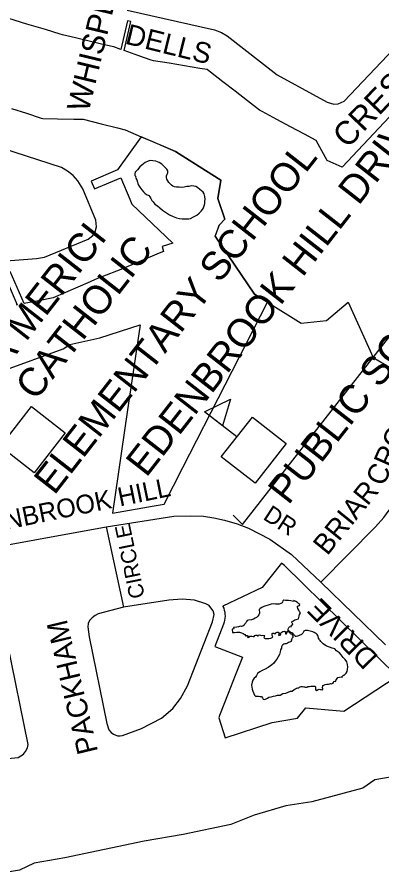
# Model space of a CAD drawing. Extents: x 586326 to 623965, y 4819854 to 4857850.
# Drawn here: x 595828 to 596149, y 4838388 to 4839140 of the extents above; entities that cross this region are included whole.
import ezdxf

# ---------------------------------------------------------------- set-up
doc = ezdxf.new("R2010")
doc.units = 0
for name, color, linetype in [('Cemeteries', 7, 'Continuous'), ('Lots_Concessions', 7, 'Continuous'), ('Minor Rd Lbls', 7, 'Continuous'), ('Minor Rds', 7, 'Continuous'), ('Park Outlines', 7, 'Continuous'), ('Proposed Secondary Rds', 7, 'Continuous'), ('School Syms_Lbls', 7, 'Continuous'), ('Secondary Rds Lbls', 7, 'Continuous'), ('SWM Ponds', 7, 'Continuous')]:
    doc.layers.add(name, color=color, linetype=linetype)

msp = doc.modelspace()

# ---------------------------------------------------------------- linework, layer by layer
at = {"layer": 'Cemeteries'}
for p, q in [((596178.76, 4838477.41), (596142.51, 4838471.02)), ((596142.51, 4838471.02), (596132.11, 4838463.69)), ((596132.11, 4838463.69), (596087.25, 4838451.71)), ((596064.42, 4838448.29), (596036.54, 4838439.95)), ((596087.25, 4838451.71), (596064.42, 4838448.29)), ((596036.54, 4838439.95), (596016.21, 4838431.84)), ((596016.21, 4838431.84), (595974.26, 4838423.02)), ((595940.08, 4838417.2), (595870.2, 4838402.61)), ((595974.26, 4838423.02), (595940.08, 4838417.2)), ((595870.2, 4838402.61), (595843.41, 4838398)), ((595843.41, 4838398), (595830.48, 4838391.76)), ((595830.48, 4838391.76), (595804.69, 4838387.65))]:
    msp.add_line(p, q, dxfattribs=at)
at = {"layer": 'Lots_Concessions'}
for p, q in [((596026.42, 4838695.17), (596454.8, 4839242.42)), ((596018.1, 4838703.31), (596026.42, 4838695.17))]:
    msp.add_line(p, q, dxfattribs=at)
at = {"layer": 'Minor Rds'}
for points in [[(595925.14, 4839146.42), (596001.71, 4839129.01), (596007.99, 4839126.85), (596013.05, 4839123.93), (596056.93, 4839089.74), (596100.77, 4839065.62), (596106.69, 4839063.81), (596110.44, 4839064.27), (596115.55, 4839066.47), (596181.12, 4839135.22), (596183.62, 4839140.59), (596183.71, 4839145.03), (596183.32, 4839148.15), (596181.18, 4839152.64), (596175.13, 4839161.47), (596169.28, 4839168.73), (596162.04, 4839176.43), (596143.5, 4839193.92)], [(595807.12, 4838925.55), (595845.47, 4838928.53), (595852.45, 4838929.58), (595890.76, 4838945.36), (595894.78, 4838948.6), (595896.82, 4838951.8), (595898.27, 4838956.13), (595897.6, 4838962.13), (595886.1, 4838989.58), (595881.85, 4838996.55), (595877.55, 4839001.39), (595872.66, 4839005.21), (595867.28, 4839008.39), (595784.91, 4839034.89)], [(596095.29, 4838644.51), (596143.18, 4838692.98), (596150.51, 4838701.15), (596155.23, 4838707.59), (596181.89, 4838760.74), (596186.41, 4838767.33), (596194.4, 4838775.94), (596201.6, 4838782.33), (596207.53, 4838784.65), (596213.08, 4838782.85), (596279.21, 4838719.8)], [(595906.51, 4838693.05), (595921.98, 4838622.66)], [(595918.87, 4838509.7), (595921.09, 4838509.81), (595937.65, 4838515.97), (595955.17, 4838525.13), (595965.23, 4838533.72), (595972.03, 4838542.43), (595978.2, 4838553.45), (596000.12, 4838609.76), (596001.48, 4838616.2), (596000.59, 4838619.33), (595998.69, 4838621.97), (595997.23, 4838623.94), (595994.23, 4838625.59), (595984.2, 4838628.59), (595973.31, 4838629.47), (595961.77, 4838628.74), (595921.98, 4838622.66)], [(595921.98, 4838622.66), (595899.52, 4838616.73), (595896.87, 4838615.19), (595894.41, 4838613.27), (595892.08, 4838610.75), (595890.89, 4838608.31), (595890.4, 4838605.21), (595891.55, 4838596.36), (595907.24, 4838520.32), (595909, 4838515.02), (595911.15, 4838512.41), (595912.99, 4838511.21), (595916.63, 4838509.71), (595918.87, 4838509.7)], [(595780.57, 4838486.88), (595786.65, 4838486.51), (595829.18, 4838490.55), (595834.06, 4838493.53), (595835.69, 4838495.92), (595837.65, 4838499), (595838.24, 4838501.97), (595820.13, 4838589.77), (595818.55, 4838593.99), (595816.05, 4838596.42), (595813.17, 4838598.35), (595810.04, 4838599.38), (595806.95, 4838599.44), (595788.18, 4838597.93)]]:
    msp.add_lwpolyline(points, dxfattribs=at)
at = {"layer": 'Park Outlines'}
for points in [[(596201.53, 4839101.62), (596113.97, 4839008.48), (596100.85, 4839014.6), (596096.21, 4839022.84), (596091.03, 4839032.05), (596080.75, 4839037.56), (596068.68, 4839044.03), (596056.6, 4839050.5), (596043.78, 4839057.38), (596041.37, 4839058.67), (596030.85, 4839066.8), (596020.02, 4839075.17), (596009.18, 4839083.54), (595998.34, 4839091.92), (595995.3, 4839094.26), (595988.98, 4839095.3), (595975.43, 4839097.54), (595961.89, 4839099.77), (595948.35, 4839102), (595946.02, 4839102.38), (595935.28, 4839106.25), (595922.31, 4839110.92), (595928.27, 4839136.32), (595925.35, 4839137), (595919.47, 4839111.94), (595913.39, 4839114.13), (595906.3, 4839115.79), (595892.97, 4839118.92), (595879.64, 4839122.05), (595868.13, 4839124.75), (595866.33, 4839125.3), (595853.21, 4839129.3), (595837.08, 4839134.22), (595821.18, 4839139.07)], [(595823.59, 4839060.16), (595836.61, 4839055.92), (595849.64, 4839051.68), (595851.1, 4839051.2), (595863.82, 4839051.01), (595878.15, 4839050.8), (595886.56, 4839050.68), (595902.24, 4839046.73), (595916.67, 4839043.09), (595923.34, 4839041.41), (595937.34, 4839035.36), (595937.34, 4839035.36), (595937.36, 4839035.35), (595946.75, 4839031.3), (595967.5, 4839022.34), (595967.57, 4839022.29), (595970.7, 4839020.32), (595993.82, 4839005.77), (596007.46, 4838997.19), (596004.67, 4838981.12), (596004.67, 4838981.12), (596004.67, 4838981.12), (596010.84, 4838962.86), (596006.04, 4838957.98), (596005.57, 4838957.49), (596002.61, 4838949.03), (596002.46, 4838948.59), (596002.3, 4838948.14), (596036.94, 4838897.28), (596048.27, 4838890.19), (596077.91, 4838871.65), (596100.05, 4838874.19), (596119.12, 4838890.1), (596141.11, 4838841.62), (596161.05, 4838829.94)], [(595815.75, 4838829.99), (595868.95, 4838849.29), (595874.61, 4838853.15), (595901.07, 4838858.98), (595936.39, 4838870.39), (595925.17, 4838793.55), (595912.21, 4838704.94), (595948.86, 4838711.52), (595957.55, 4838712.84), (595974.09, 4838745.14), (596048.27, 4838890.19), (596036.94, 4838897.28), (596036.94, 4838897.28), (596002.3, 4838948.14), (596006.04, 4838957.98), (596010.84, 4838962.86), (596004.67, 4838981.12), (596007.46, 4838997.19), (595993.82, 4839005.77), (595970.7, 4839020.32), (595967.57, 4839022.29), (595937.34, 4839035.36), (595916.65, 4839006.34), (595893.32, 4838996.43), (595896.52, 4838989.67), (595919.55, 4838999.37), (595927.54, 4838980.45), (595929.31, 4838976.26), (595965.27, 4838942.02), (595955.86, 4838939.14), (595957.04, 4838934.7), (595953.22, 4838933.12), (595919.42, 4838918.9), (595902.89, 4838912.37), (595896.83, 4838909.97), (595892.66, 4838908.14), (595860.21, 4838893.87), (595847.16, 4838891.29), (595834.59, 4838888.87), (595822.36, 4838917.11)], [(595816.03, 4838916.61), (595828.56, 4838887.71), (595827.61, 4838887.52)]]:
    msp.add_lwpolyline(points, dxfattribs=at)
msp.add_lwpolyline([(596060.67, 4838661.21), (596043.57, 4838639.91), (596009.04, 4838623.54), (596009.18, 4838623.25), (596009.86, 4838621.6), (596010.38, 4838619.89), (596010.75, 4838618.14), (596010.97, 4838616.37), (596011.02, 4838614.58), (596010.92, 4838612.8), (596010.65, 4838611.03), (596010.23, 4838609.29), (596009.66, 4838607.6), (596002.03, 4838588.05), (596026.25, 4838578.6), (596020.05, 4838562.71), (596013.85, 4838546.81), (596006.3, 4838527.45), (596005.53, 4838525.49), (596011.2, 4838507.93), (596052.48, 4838521.27), (596074.59, 4838525.22), (596081.95, 4838534.25), (596115.48, 4838531.22), (596162.27, 4838562.09), (596063.27, 4838659.04)], close=True, dxfattribs=at)
at = {"layer": 'Proposed Secondary Rds'}
for points in [[(595906.51, 4838693.05), (595966.11, 4838702.27), (595980.73, 4838702.65), (595992.03, 4838702.48), (596001.13, 4838701.03), (596010.64, 4838698.89), (596021.73, 4838695.52), (596031.73, 4838691.9), (596050.48, 4838682.09), (596069.42, 4838668.72), (596095.29, 4838644.51)], [(595781.02, 4838670.21), (595906.51, 4838693.05)], [(596095.29, 4838644.51), (596152.09, 4838589.36)]]:
    msp.add_lwpolyline(points, dxfattribs=at)
at = {"layer": 'School Syms_Lbls'}
msp.add_line((596021.42, 4838771.88), (595993.01, 4838794.07), dxfattribs=at)
for points in [[(595993.01, 4838794.07), (596015.79, 4838805.1), (596008.88, 4838781.6)], [(595813.77, 4838763.65), (595841.03, 4838798.55), (595870.64, 4838775.42), (595843.37, 4838740.52)], [(596007.79, 4838754.43), (596035.05, 4838789.32), (596064.66, 4838766.19), (596037.39, 4838731.3)]]:
    msp.add_lwpolyline(points, close=True, dxfattribs=at)
at = {"layer": 'SWM Ponds'}
for points in [[(595931.68, 4839002.72), (595931.7, 4839001.41), (595932.68, 4839000.51), (595932.34, 4838999.74), (595932.65, 4838998.98), (595933.42, 4838997.47), (595934.02, 4838995.57), (595934.34, 4838994.16), (595934.95, 4838992.77), (595936.18, 4838991.03), (595937.98, 4838988.84), (595939.3, 4838987.04), (595940.62, 4838985.74), (595942.2, 4838984.77), (595944, 4838983.75), (595945.08, 4838982.64), (595945.79, 4838981.05), (595946.86, 4838979.44), (595947.9, 4838978.11), (595949.44, 4838976.25), (595951.68, 4838974.63), (595953.63, 4838972.98), (595956.23, 4838970.82), (595958.72, 4838969.01), (595962.19, 4838966.81), (595965.58, 4838965.33), (595968.41, 4838964.29), (595970.97, 4838963.59), (595973.41, 4838963.37), (595976.64, 4838963.19), (595979.16, 4838963.42), (595980.8, 4838963.7), (595983.43, 4838964.9), (595986.3, 4838966.42), (595988.28, 4838968.12), (595990.18, 4838969.88), (595991.37, 4838971.41), (595992.08, 4838972.81), (595992.81, 4838974.58), (595993.2, 4838976.74), (595993.4, 4838978.66), (595993.49, 4838980.28), (595993.34, 4838982.74), (595992.83, 4838985.08), (595991.69, 4838986.62), (595990.43, 4838987.99), (595989, 4838988.98), (595986.87, 4838990.91), (595985.47, 4838991.61), (595983.59, 4838992.04), (595981.32, 4838992.12), (595979.26, 4838991.65), (595977.38, 4838991.57), (595975.18, 4838991.08), (595972.94, 4838990.88), (595970.67, 4838990.96), (595968.48, 4838990.99), (595966.77, 4838991.28), (595965.23, 4838991.97), (595964.04, 4838992.77), (595962.95, 4838993.88), (595961.69, 4838995.25), (595960.86, 4838996.68), (595959.96, 4838998.03), (595959.64, 4838999.45), (595959.67, 4839000.99), (595960.09, 4839002.35), (595960.87, 4839003.68), (595960.81, 4839005.43), (595959.96, 4839007), (595958.21, 4839008.75), (595955.66, 4839011.14), (595953.07, 4839012.64), (595950.14, 4839013.89), (595947.61, 4839014.3), (595945.42, 4839014.33), (595943.51, 4839013.87), (595941.03, 4839012.69), (595939.56, 4839011.64), (595937.81, 4839010.4), (595936.18, 4839008.82), (595934.02, 4839006.22), (595932.02, 4839004.15)], [(596074.8, 4838626.54), (596073.3, 4838627.44), (596071.57, 4838628.48), (596071.2, 4838627.64), (596068.97, 4838628.22), (596066.81, 4838628.26), (596064.09, 4838628.46), (596062.59, 4838628.64), (596061.9, 4838628.09), (596061.65, 4838626.93), (596061.24, 4838626.23), (596059.94, 4838625.8), (596058.46, 4838625.31), (596056.93, 4838625.27), (596055.24, 4838625.22), (596053.53, 4838625.32), (596051.56, 4838625.08), (596048.95, 4838624.37), (596047.01, 4838623.83), (596045.1, 4838623.13), (596043.5, 4838622.32), (596042.01, 4838621.29), (596041.11, 4838620.48), (596040.92, 4838619.53), (596041.43, 4838618.44), (596041.41, 4838617.36), (596040.69, 4838615.73), (596039.91, 4838614.56), (596038.81, 4838613.5), (596037.43, 4838612.79), (596035.99, 4838611.99), (596034.29, 4838611.4), (596031.64, 4838611), (596030.43, 4838610.85), (596030, 4838609.95), (596029.44, 4838608.88), (596028.57, 4838607.77), (596027.84, 4838606.83), (596026.73, 4838605.77), (596025.52, 4838605.62), (596024.55, 4838605.97), (596023.01, 4838605.39), (596021.29, 4838604.95), (596018.56, 4838604.6), (596018.75, 4838603.64), (596017.36, 4838603.33), (596017.54, 4838600.33), (596019.33, 4838600.24), (596021.48, 4838600.55), (596023.61, 4838600.46), (596025.43, 4838600.07), (596027.05, 4838599.42), (596027.96, 4838598.91), (596028.67, 4838598.5), (596028.63, 4838597.57), (596029.23, 4838597.03), (596029.97, 4838597.62), (596030.6, 4838597.81), (596031.04, 4838597.4), (596031.15, 4838596.77), (596030.77, 4838596.1), (596031.32, 4838595.74), (596031.73, 4838595.83), (596032.29, 4838596.29), (596032.86, 4838597.01), (596034.52, 4838596.95), (596035.63, 4838596.7), (596036.69, 4838596.83), (596037.12, 4838597.73), (596038.15, 4838597.82), (596038.86, 4838598.03), (596039.57, 4838597.26), (596040.29, 4838597.31), (596040.51, 4838598.03), (596041.4, 4838598.37), (596042.18, 4838597.96), (596043.16, 4838597.81), (596044.31, 4838597.88), (596045.41, 4838597.7), (596045.89, 4838597.19), (596045.83, 4838596.76), (596045.15, 4838596.33), (596045.3, 4838595.73), (596045.76, 4838595.44), (596046.3, 4838595.16), (596046.93, 4838595), (596048.16, 4838595), (596049.55, 4838595.02), (596051.27, 4838595.46), (596052.4, 4838595.94), (596052.95, 4838596.47), (596052.68, 4838597.1), (596052.35, 4838597.63), (596052.53, 4838598.31), (596052.34, 4838598.67), (596052.39, 4838599.45), (596052.94, 4838599.71), (596053.52, 4838599.66), (596054.3, 4838599.34), (596055, 4838599.27), (596055.54, 4838599.87), (596056.17, 4838600.41), (596056.82, 4838600.45), (596057.68, 4838600.68), (596058.45, 4838600), (596058.48, 4838599.43), (596058.12, 4838598.61), (596058.18, 4838597.81), (596059.02, 4838597.91), (596059.94, 4838598.22), (596059.8, 4838599.09), (596060.08, 4838599.89), (596060.92, 4838600.61), (596061.96, 4838601.24), (596062.88, 4838601.55), (596063.68, 4838601.07), (596064.16, 4838600.28), (596064.1, 4838599.5), (596064.26, 4838599.1), (596064.96, 4838599.1), (596065.29, 4838599.8), (596065.51, 4838600.52), (596065.53, 4838601.33), (596066.09, 4838601.52), (596066.71, 4838601.09), (596067.46, 4838600.64), (596068.42, 4838599.76), (596068.92, 4838599.17), (596069.8, 4838598.89), (596070.37, 4838598.65), (596070.11, 4838597.89), (596070.57, 4838596.98), (596070.74, 4838596.23), (596070.53, 4838595.78), (596070.04, 4838595.34), (596069.65, 4838594.75), (596069.13, 4838593.99), (596069.38, 4838593.18), (596069.25, 4838592.39), (596068.41, 4838592.02), (596067.72, 4838591.93), (596066.81, 4838591.55), (596066.06, 4838591.04), (596064.67, 4838590.48), (596063.57, 4838590.31), (596062.67, 4838590.12), (596061.89, 4838589.56), (596061.2, 4838588.94), (596060.57, 4838587.78), (596060.5, 4838586.46), (596059.91, 4838585), (596059.35, 4838583.24), (596058.92, 4838581.11), (596057.8, 4838578.97), (596056.57, 4838577.04), (596055.13, 4838575.02), (596053.66, 4838573.14), (596052.27, 4838571.89), (596050.85, 4838570.95), (596048.79, 4838569.54), (596046.19, 4838568.14), (596043.8, 4838566.85), (596041.55, 4838565.72), (596039.66, 4838564.18), (596038.7, 4838562.6), (596037.79, 4838561.25), (596036.62, 4838560.11), (596035.42, 4838558.58), (596034.82, 4838556.58), (596034.42, 4838554.14), (596034.56, 4838552.38), (596035, 4838550.67), (596035.38, 4838548.86), (596036.47, 4838546.92), (596036.89, 4838545.35), (596037.84, 4838544.47), (596038.93, 4838544.45), (596040.4, 4838544.4), (596041.9, 4838544.04), (596042.98, 4838544.02), (596044.03, 4838543.07), (596044.63, 4838541.91), (596045.53, 4838541.48), (596046.71, 4838541.93), (596048.3, 4838542.75), (596049.66, 4838543.61), (596051.46, 4838543.98), (596053.64, 4838544.48), (596055.29, 4838544.84), (596057.16, 4838545.3), (596059.45, 4838545.43), (596061.68, 4838546.7), (596064.48, 4838547.12), (596066.6, 4838548.08), (596068.45, 4838548.69), (596070.03, 4838548.96), (596071.73, 4838550.25), (596073, 4838550.83), (596073.93, 4838551.4), (596074.85, 4838551.78), (596075.78, 4838551.74), (596076.37, 4838552.24), (596076.98, 4838552.66), (596077.96, 4838552.78), (596079.03, 4838552.84), (596080.29, 4838552.61), (596080.9, 4838552.69), (596081.62, 4838552.19), (596082.38, 4838552.28), (596083.28, 4838552.47), (596083.76, 4838552.92), (596085.14, 4838553.01), (596086.29, 4838553.07), (596087.93, 4838553.16), (596090.01, 4838553.18), (596090.57, 4838552.67), (596090.43, 4838551.62), (596090.56, 4838550.9), (596090.65, 4838550.14), (596091.05, 4838549.42), (596091.36, 4838549.04), (596091.95, 4838549.61), (596092.75, 4838550.28), (596093.81, 4838550.49), (596094.74, 4838550.38), (596095.62, 4838550.17), (596096.33, 4838550.03), (596096.94, 4838550.38), (596096.85, 4838551.13), (596096.47, 4838551.7), (596096.76, 4838552.43), (596097.04, 4838552.97), (596097.1, 4838553.75), (596097.75, 4838554.13), (596099.12, 4838554.57), (596100.43, 4838554.85), (596101.97, 4838554.88), (596102.98, 4838555.12), (596103.71, 4838555.44), (596104.93, 4838555.25), (596105.45, 4838555.73), (596106.05, 4838555.88), (596106.3, 4838556.65), (596106.3, 4838556.65), (596106.67, 4838557.39), (596107.42, 4838557.56), (596108.13, 4838557.41), (596108.42, 4838558.22), (596108.89, 4838559.08), (596109.58, 4838560.05), (596110.17, 4838560.9), (596111.53, 4838561.14), (596112.93, 4838561.28), (596113.95, 4838561.17), (596114.27, 4838562.02), (596114.73, 4838562.61), (596115.1, 4838562.81), (596115.81, 4838562.94), (596116.56, 4838563.72), (596117.48, 4838564.72), (596118.22, 4838566.2), (596118.59, 4838568.25), (596118.86, 4838569.82), (596118.56, 4838572.25), (596117.98, 4838574.49), (596116.5, 4838576.47), (596114.94, 4838578.51), (596112.99, 4838580.58), (596111.47, 4838582.32), (596109.06, 4838584.34), (596107.41, 4838585.9), (596105.24, 4838586.64), (596102.91, 4838587.36), (596100.95, 4838588), (596099.74, 4838588.74), (596098.51, 4838589.36), (596097.3, 4838590.44), (596096.13, 4838591.49), (596095.28, 4838592.43), (596094.65, 4838593.2), (596093.99, 4838593.85), (596093.65, 4838594.46), (596093.27, 4838595.3), (596092.77, 4838596.86), (596092.49, 4838597.63), (596092.01, 4838598.69), (596091.33, 4838599.22), (596090.78, 4838599.58), (596090.16, 4838599.66), (596089.28, 4838600.2), (596088.06, 4838600.75), (596086.97, 4838601.11), (596085.96, 4838601.49), (596084.58, 4838601.82), (596083.43, 4838602.03), (596082.41, 4838602.12), (596081.51, 4838602.02), (596080.84, 4838601.79), (596080.27, 4838601.41), (596079.97, 4838600.75), (596079.43, 4838599.8), (596078.89, 4838599.2), (596078.34, 4838598.67), (596077.61, 4838598.35), (596076.7, 4838597.89), (596075.5, 4838597.32), (596074.72, 4838597.11), (596073.63, 4838596.86), (596072.97, 4838596.89), (596072.62, 4838597.23), (596072.29, 4838597.69), (596071.78, 4838598.09), (596071.35, 4838598.5), (596070.52, 4838599.29), (596069.75, 4838599.89), (596068.95, 4838600.44), (596068.24, 4838600.93), (596067.55, 4838601.19), (596066.68, 4838601.67), (596066.42, 4838602.21), (596066.36, 4838603.01), (596066.78, 4838603.99), (596067.19, 4838604.77), (596067.74, 4838605.3), (596068.37, 4838605.49), (596069.01, 4838605.34), (596069.23, 4838605.98), (596069.58, 4838606.61), (596070.21, 4838607.14), (596070.55, 4838607.84), (596070.07, 4838608.63), (596069.74, 4838609.09), (596069.68, 4838609.55), (596069.99, 4838609.85), (596070.71, 4838610.25), (596072.36, 4838611.3), (596073.6, 4838611.84), (596075.47, 4838612.3), (596075.73, 4838613.33), (596076.19, 4838614.62), (596076.56, 4838615.97), (596077.2, 4838617.67), (596076.53, 4838618.74), (596075.75, 4838620.04), (596075.04, 4838621.41), (596074.57, 4838622.74), (596074.7, 4838623.36), (596075.65, 4838623.68), (596076.35, 4838623.96), (596076.78, 4838624.86), (596075.86, 4838625.44)]]:
    msp.add_lwpolyline(points, close=True, dxfattribs=at)

# ---------------------------------------------------------------- texts
at = {"layer": 'Minor Rd Lbls'}
for s, height, rotation, p in [('WHISPERING HILLS GATE', 19.8, 76.48746, (595891.15, 4839056)), ('CRESCENT', 20.7, 46.31221, (596118.65, 4839024.28)), ('DELLS', 18, 346.08128, (595922.57, 4839117.1)), ('CRO', 18, 66.18466, (596150.41, 4838727.79)), ('BRIAR', 18, 50.98088, (596100.88, 4838667.1)), ('CIRCLE', 13.5, 101.63441, (595940.63, 4838631.59)), ('PACKHAM ', 18.15, 103.40658, (595899.6, 4838495.93))]:
    msp.add_text(s, height=height, rotation=rotation, dxfattribs=at).set_placement(p)
at = {"layer": 'School Syms_Lbls'}
for s, p in [('EDENBROOK HILL DRIVE', (595941.87, 4838735.63)), ('ELEMENTARY SCHOOL', (595861.04, 4838720.08)), ('ST. ANGELA MERICI', (595709.19, 4838692.27)), ('CATHOLIC', (595844.72, 4838802.77)), ('PUBLIC SCHOOL', (596066.68, 4838711.44))]:
    msp.add_text(s, height=25, rotation=52.00002, dxfattribs=at).set_placement(p)
at = {"layer": 'Secondary Rds Lbls'}
for s, height, rotation, p in [('EDENBROOK HILL', 16.5, 11.55368, (595774.48, 4838681.39)), ('DR', 15, 326.90482, (596043.57, 4838700.24)), ('DRIVE', 18, 134.53619, (596146.51, 4838579.11))]:
    msp.add_text(s, height=height, rotation=rotation, dxfattribs=at).set_placement(p)

doc.saveas('drawing.dxf')
